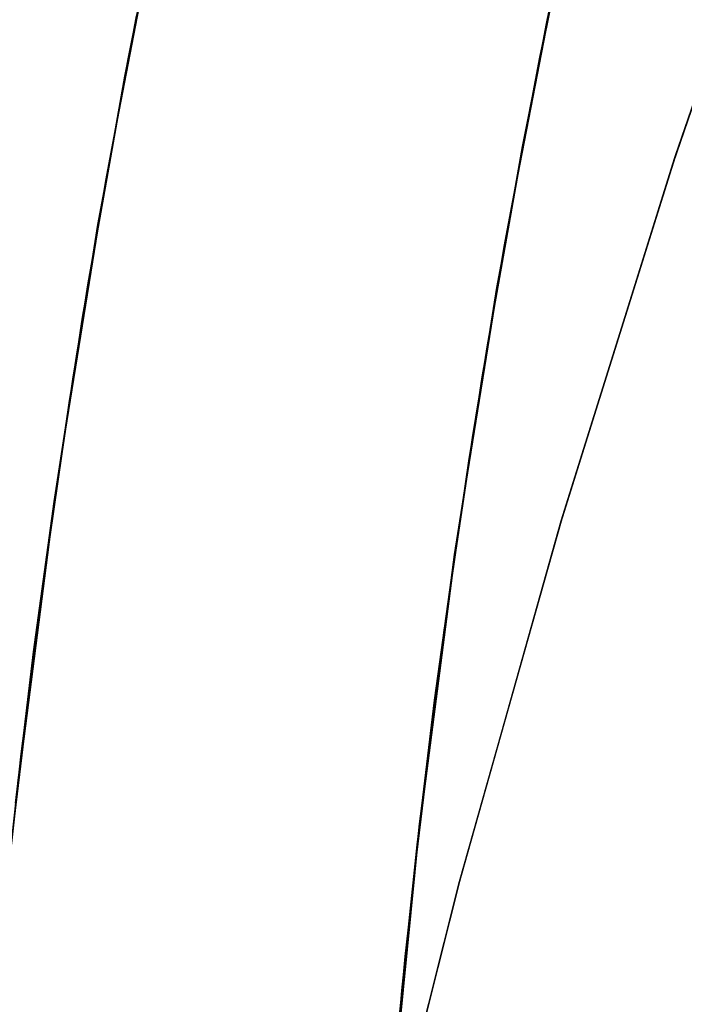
# Model space of a CAD drawing. Header units: metres. Extents: x 209848 to 209928, y 1182430 to 1182563.
# Tile 957 of 1056: x 209849.819 to 209850.312, y 1182501.423 to 1182502.154. Entities that reach past the tile are written whole.
import ezdxf

# ---------------------------------------------------------------- set-up
doc = ezdxf.new("R2010")
doc.units = ezdxf.units.M
doc.header["$MEASUREMENT"] = 0
doc.linetypes.add('DGN Style 2', pattern=[15.036391, 9.021834, -6.014556])
doc.layers.get('0').update_dxf_attribs({"color": 254})

# ---------------------------------------------------------------- blocks, each defined once
blk = doc.blocks.new('*U2')
at = {"color": 40, "linetype": 'Continuous'}
for p, q in [((-1.46162, 2.97631), (-1.41803, 3.20265)), ((-1.49839, 2.74762), (-1.46162, 2.97631)), ((-1.5283, 2.51651), (-1.49839, 2.74762))]:
    blk.add_line(p, q, dxfattribs=at)
at = {"color": 3, "linetype": 'Continuous'}
for p, q in [((-1.16546, 2.9285), (-1.12348, 3.14573)), ((-1.20089, 2.70893), (-1.16546, 2.9285)), ((-1.22973, 2.48722), (-1.20089, 2.70893)), ((-1.2517, 2.26333), (-1.22973, 2.48722))]:
    blk.add_line(p, q, dxfattribs=at)
blk = doc.blocks.new('*U3')
at = {"color": 3, "linetype": 'Continuous'}
for p, q in [((-1.13487, 3.09065), (-1.09319, 3.2854)), ((-1.17169, 2.89433), (-1.13487, 3.09065)), ((-1.20304, 2.69581), (-1.17169, 2.89433)), ((-1.22905, 2.49561), (-1.20304, 2.69581)), ((-1.24968, 2.29363), (-1.22905, 2.49561))]:
    blk.add_line(p, q, dxfattribs=at)
at = {"color": 40, "linetype": 'Continuous'}
for p, q in [((-1.46801, 2.94113), (-1.42973, 3.14594)), ((-1.50054, 2.73446), (-1.46801, 2.94113)), ((-1.5275, 2.52608), (-1.50054, 2.73446))]:
    blk.add_line(p, q, dxfattribs=at)
blk = doc.blocks.new('*U4')
at = {"color": 40, "linetype": 'Continuous'}
for p, q in [((-1.44445, 3.06876), (-1.40528, 3.2628)), ((-1.47939, 2.87219), (-1.44445, 3.06876)), ((-1.50894, 2.67391), (-1.47939, 2.87219)), ((-1.53301, 2.47486), (-1.50894, 2.67391))]:
    blk.add_line(p, q, dxfattribs=at)
at = {"color": 3, "linetype": 'Continuous'}
for p, q in [((-1.14911, 3.0161), (-1.11124, 3.20332)), ((-1.18269, 2.82779), (-1.14911, 3.0161)), ((-1.21112, 2.63775), (-1.18269, 2.82779)), ((-1.23439, 2.44616), (-1.21112, 2.63775)), ((-1.25291, 2.25348), (-1.23439, 2.44616))]:
    blk.add_line(p, q, dxfattribs=at)
blk = doc.blocks.new('*U5')
at = {"color": 40, "linetype": 'Continuous'}
for p, q in [((-1.44796, 3.05137), (-1.41755, 3.20491)), ((-1.47536, 2.89634), (-1.44796, 3.05137)), ((-1.49953, 2.74031), (-1.47536, 2.89634)), ((-1.52059, 2.58294), (-1.49953, 2.74031)), ((-1.53844, 2.42399), (-1.52059, 2.58294))]:
    blk.add_line(p, q, dxfattribs=at)
at = {"color": 3, "linetype": 'Continuous'}
for p, q in [((-1.15256, 2.99903), (-1.12329, 3.14651)), ((-1.17891, 2.8503), (-1.15256, 2.99903)), ((-1.2022, 2.70039), (-1.17891, 2.8503)), ((-1.22248, 2.54929), (-1.2022, 2.70039)), ((-1.23965, 2.3971), (-1.22248, 2.54929)), ((-1.25347, 2.24358), (-1.23965, 2.3971))]:
    blk.add_line(p, q, dxfattribs=at)
blk = doc.blocks.new('*U6')
at = {"color": 3, "linetype": 'Continuous'}
for p, q in [((-1.13965, 3.06556), (-1.11062, 3.20545)), ((-1.16613, 2.9247), (-1.13965, 3.06556)), ((-1.18968, 2.78272), (-1.16613, 2.9247)), ((-1.21059, 2.63979), (-1.18968, 2.78272)), ((-1.22879, 2.49599), (-1.21059, 2.63979)), ((-1.24422, 2.35124), (-1.22879, 2.49599))]:
    blk.add_line(p, q, dxfattribs=at)
at = {"color": 40, "linetype": 'Continuous'}
for p, q in [((-1.46209, 2.97378), (-1.43448, 3.121)), ((-1.48652, 2.82615), (-1.46209, 2.97378)), ((-1.50822, 2.67746), (-1.48652, 2.82615)), ((-1.52711, 2.52778), (-1.50822, 2.67746))]:
    blk.add_line(p, q, dxfattribs=at)
blk = doc.blocks.new('*U7')
at = {"color": 3, "linetype": 'Continuous'}
for p, q in [((-1.14428, 3.04179), (-1.11686, 3.17632)), ((-1.16929, 2.90605), (-1.14428, 3.04179)), ((-1.19179, 2.76884), (-1.16929, 2.90605)), ((-1.21181, 2.6306), (-1.19179, 2.76884)), ((-1.22933, 2.491), (-1.21181, 2.6306)), ((-1.2442, 2.35047), (-1.22933, 2.491))]:
    blk.add_line(p, q, dxfattribs=at)
at = {"color": 40, "linetype": 'Continuous'}
for p, q in [((-1.46534, 2.95459), (-1.43932, 3.09614)), ((-1.48869, 2.81185), (-1.46534, 2.95459)), ((-1.50948, 2.66795), (-1.48869, 2.81185)), ((-1.52767, 2.52256), (-1.50948, 2.66795))]:
    blk.add_line(p, q, dxfattribs=at)
blk = doc.blocks.new('*U8')
at = {"color": 40, "linetype": 'Continuous'}
for p, q in [((-1.44538, 3.06427), (-1.42051, 3.19016)), ((-1.46833, 2.9372), (-1.44538, 3.06427)), ((-1.48933, 2.80866), (-1.46833, 2.9372)), ((-1.50821, 2.67886), (-1.48933, 2.80866)), ((-1.52488, 2.54775), (-1.50821, 2.67886)), ((-1.53929, 2.41547), (-1.52488, 2.54775))]:
    blk.add_line(p, q, dxfattribs=at)
at = {"color": 3, "linetype": 'Continuous'}
for p, q in [((-1.15018, 3.01086), (-1.12622, 3.1319)), ((-1.17227, 2.88874), (-1.15018, 3.01086)), ((-1.19247, 2.76538), (-1.17227, 2.88874)), ((-1.21062, 2.64091), (-1.19247, 2.76538)), ((-1.22666, 2.51514), (-1.21062, 2.64091)), ((-1.24052, 2.3883), (-1.22666, 2.51514)), ((-1.25217, 2.26017), (-1.24052, 2.3883))]:
    blk.add_line(p, q, dxfattribs=at)
blk = doc.blocks.new('*U9')
at = {"color": 40, "linetype": 'Continuous'}
for p, q in [((-1.44486, 3.06657), (-1.42337, 3.17574)), ((-1.46488, 2.95687), (-1.44486, 3.06657)), ((-1.48341, 2.84649), (-1.46488, 2.95687)), ((-1.50039, 2.73534), (-1.48341, 2.84649)), ((-1.5157, 2.62351), (-1.50039, 2.73534)), ((-1.52925, 2.51107), (-1.5157, 2.62351))]:
    blk.add_line(p, q, dxfattribs=at)
at = {"color": 3, "linetype": 'Continuous'}
for p, q in [((-1.14975, 3.01264), (-1.12903, 3.1177)), ((-1.16903, 2.90711), (-1.14975, 3.01264)), ((-1.18687, 2.80109), (-1.16903, 2.90711)), ((-1.20318, 2.69457), (-1.18687, 2.80109)), ((-1.21786, 2.5875), (-1.20318, 2.69457)), ((-1.23087, 2.47989), (-1.21786, 2.5875)), ((-1.24218, 2.37169), (-1.23087, 2.47989)), ((-1.25187, 2.26299), (-1.24218, 2.37169))]:
    blk.add_line(p, q, dxfattribs=at)
blk = doc.blocks.new('ATTEMP')
at = {"color": 5, "linetype": 'Continuous', "flags": 128}
for points in [[(-10.03617, 0.00166), (-10.03212, 0.27182), (-10.01996, 0.54459), (-9.99972, 0.81802), (-9.9714, 1.09182), (-9.93503, 1.36573), (-9.89063, 1.63945), (-9.8382, 1.91272), (-9.77779, 2.18525), (-9.70941, 2.45677), (-9.63311, 2.72701), (-9.54893, 2.9957), (-9.45691, 3.26257), (-9.35711, 3.52735), (-9.24958, 3.78978), (-9.1344, 4.0496), (-9.01163, 4.30656), (-8.88137, 4.56039), (-8.74832, 4.80442), (-8.618, 5.04051), (-8.48761, 5.2758), (-8.35719, 5.51033)], [(-10.03617, 0.00165), (-10.03212, 0.27151), (-10.02, 0.54397), (-9.9998, 0.81708), (-9.97155, 1.09057), (-9.93526, 1.36416), (-9.89096, 1.63758), (-9.83865, 1.91054), (-9.77838, 2.18276), (-9.71016, 2.45399), (-9.63403, 2.72394), (-9.55004, 2.99234), (-9.45822, 3.25892), (-9.35865, 3.52343), (-9.25136, 3.7856), (-9.13643, 4.04517), (-9.01394, 4.30189), (-8.88397, 4.5555), (-8.74659, 4.80575), (-8.60191, 5.05241), (-8.45003, 5.29522)], [(-10.03617, 0.00165), (-10.03214, 0.27105), (-10.02005, 0.54303), (-9.99992, 0.81568), (-9.97177, 1.0887), (-9.93561, 1.36182), (-9.89145, 1.63477), (-9.83933, 1.90727), (-9.77925, 2.17905), (-9.71127, 2.44983), (-9.6354, 2.71933), (-9.55169, 2.98731), (-9.46019, 3.25348), (-9.36094, 3.51758), (-9.25402, 3.77936), (-9.13948, 4.03855), (-9.01739, 4.29491), (-8.88785, 4.54818), (-8.75093, 4.79811), (-8.60672, 5.04446), (-8.45534, 5.28699)], [(-10.03617, 0.00165), (-10.03213, 0.27138), (-10.02001, 0.5437), (-9.99984, 0.81668), (-9.97161, 1.09004), (-9.93536, 1.36349), (-9.8911, 1.63678), (-9.83885, 1.9096), (-9.77863, 2.1817), (-9.71047, 2.4528), (-9.63442, 2.72262), (-9.55051, 2.9909), (-9.45879, 3.25737), (-9.3593, 3.52176), (-9.25212, 3.78382), (-9.13731, 4.04328), (-9.01493, 4.29989), (-8.88508, 4.5534), (-8.74783, 4.80357), (-8.60329, 5.05013), (-8.45155, 5.29287)], [(-10.03617, 0.00165), (-10.03213, 0.27131), (-10.02002, 0.54355), (-9.99986, 0.81645), (-9.97165, 1.08974), (-9.93542, 1.36312), (-9.89118, 1.63633), (-9.83895, 1.90909), (-9.77877, 2.18111), (-9.71065, 2.45214), (-9.63464, 2.72189), (-9.55077, 2.9901), (-9.4591, 3.2565), (-9.35967, 3.52083), (-9.25254, 3.78283), (-9.13779, 4.04223), (-9.01548, 4.29878), (-8.88569, 4.55224), (-8.74852, 4.80235), (-8.60405, 5.04887), (-8.45239, 5.29156)], [(-10.03617, 0.00165), (-10.03213, 0.2712), (-10.02003, 0.54334), (-9.99988, 0.81614), (-9.9717, 1.08932), (-9.93549, 1.3626), (-9.89129, 1.63571), (-9.8391, 1.90836), (-9.77896, 2.18029), (-9.7109, 2.45121), (-9.63494, 2.72087), (-9.55114, 2.98898), (-9.45953, 3.25529), (-9.36018, 3.51953), (-9.25313, 3.78144), (-9.13846, 4.04076), (-9.01624, 4.29723), (-8.88656, 4.55061), (-8.74948, 4.80065), (-8.60512, 5.0471), (-8.45357, 5.28973)], [(-10.03617, 0.00165), (-10.03214, 0.27105), (-10.02005, 0.54303), (-9.99992, 0.81568), (-9.97177, 1.0887), (-9.93561, 1.36182), (-9.89145, 1.63477), (-9.83933, 1.90727), (-9.77925, 2.17905), (-9.71127, 2.44983), (-9.6354, 2.71933), (-9.55169, 2.98731), (-9.46019, 3.25348), (-9.36094, 3.51758), (-9.25402, 3.77936), (-9.13948, 4.03855), (-9.01739, 4.29491), (-8.88785, 4.54818), (-8.75093, 4.79811), (-8.60672, 5.04446), (-8.45534, 5.28699)], [(-10.03617, 0.00165), (-10.03214, 0.27105), (-10.02005, 0.54303), (-9.99992, 0.81568), (-9.97177, 1.0887), (-9.93561, 1.36182), (-9.89145, 1.63477), (-9.83933, 1.90727), (-9.77925, 2.17905), (-9.71127, 2.44983), (-9.6354, 2.71933), (-9.55169, 2.98731), (-9.46019, 3.25348), (-9.36094, 3.51758), (-9.25402, 3.77936), (-9.13948, 4.03855), (-9.01739, 4.29491), (-8.88785, 4.54818), (-8.75093, 4.79811), (-8.60672, 5.04446), (-8.45534, 5.28699)]]:
    blk.add_lwpolyline(points, dxfattribs=at)
at = {"color": 3, "linetype": 'Continuous'}
for name in ['*U9', '*U8', '*U7', '*U6', '*U5', '*U4', '*U3', '*U2']:
    blk.add_blockref(name, (-8.51117, 0), dxfattribs=at)

msp = doc.modelspace()

# ---------------------------------------------------------------- block references
at = {"color": 1, "linetype": 'DGN Style 2'}
msp.add_blockref('ATTEMP', (209859.85591, 1182499.06107), dxfattribs=at)

doc.saveas('drawing.dxf')
